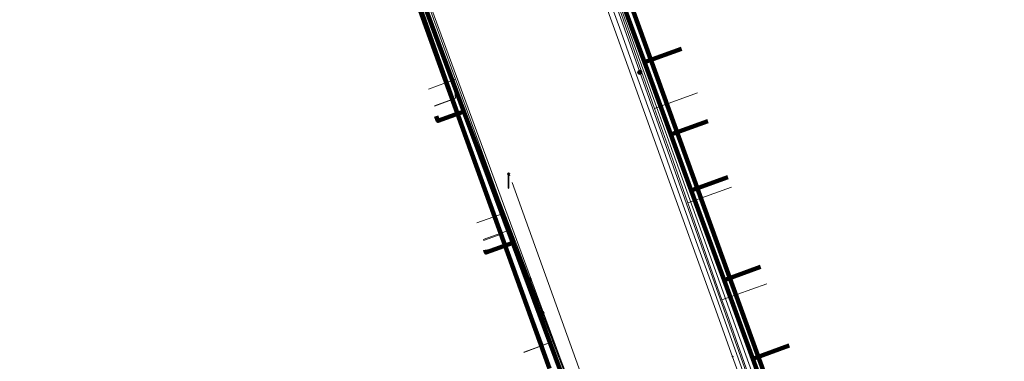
# Model space of a CAD drawing. Extents: x 152558 to 154479, y 462974 to 463683.
# Tile 564 of 638: x 154216 to 154268, y 463404 to 463422. Entities that reach past the tile are written whole.
import ezdxf
from ezdxf.lldxf.tags import DXFTag

# ---------------------------------------------------------------- set-up
doc = ezdxf.new("R2010")
doc.units = 0
doc.header["$LTSCALE"] = 0.2
doc.layers.get('0').update_dxf_attribs({"linetype": 'CONTINUOUS'})
for name, color, linetype, lineweight in [('B-RO-KL-DATA_COAXIAAL_17_ZIGGO BV-G', 90, 'KL-DATA-N', 18), ('B-RO-KL-DATA_COAXIAAL_7_ZIGGO BV-G', 90, 'KL-DATA-N', 18), ('B-RO-KL-DATA_DUCT_ZIGGO BV-G', 90, 'CONTINUOUS', 100), ('B-RO-KL-DATA_KABELBED_KPN BV-G', 90, 'CONTINUOUS', 100), ('B-RO-KL-DATA_KABELBED_ZIGGO BV-G', 90, 'CONTINUOUS', 100), ('B-RO-KL-DATA_REGGEFIBER OPERATOR BV-G', 90, 'KL-DATA-N', 18), ('B-RO-KL-ET_LS_230 V_GEMEENTE AMERSFOORT-G', 190, 'KL-LS-N', 18), ('B-RO-KL-ET_LS_400 V_STEDIN NETBEHEER BV-G', 190, 'KL-LS-N', 18), ('B-RO-KL-ET_LS_GEMEENTE AMERSFOORT-S', 190, 'CONTINUOUS', 25), ('B-RO-KL-ET_LS_HULPSTUK_GEMEENTE AMERSFOORT-S', 190, 'CONTINUOUS', 25), ('B-RO-KL-ET_LS_HULPSTUK_STEDIN NETBEHEER BV-S', 190, 'CONTINUOUS', 25), ('B-RO-KL-ET_MS_10 KV_STEDIN NETBEHEER BV-G', 130, 'KL-MS-N', 18), ('B-RO-KL-GAS_LD_PE_32_0.1 BAR_STEDIN NETBEHEER BV-G', 50, 'KL-GAS-LD-N', 18), ('B-RO-KL-GAS_LD_PVC_63_0.1 BAR_STEDIN NETBEHEER BV-G', 50, 'KL-GAS-LD-N', 18), ('B-RO-KL-WATER_160_VITENS-G', 170, 'KL-WATER-N', 18), ('B-RO-KL-WATER_HULPSTUK_VITENS-S', 170, 'CONTINUOUS', 25)]:
    doc.layers.add(name, color=color, linetype=linetype, lineweight=lineweight)
doc.styles.add('NLCS-ISO', font='NLCS-ISO.ttf')
tags = doc.linetypes.add('KL-DATA-N', pattern='A,4,-1,[101,NLCS.SHX,S=0.5,R=0,X=0,Y=0],-1,4,-1,["D",Standard,S=1,R=0,X=-0.25,Y=-0.5],-1.5', length=12.5).pattern_tags.tags
tags[18] = DXFTag(74, 10)
tags = doc.linetypes.add('KL-GAS-LD-N', pattern='A,4,-1,[69,NLCS.SHX,S=0.5,R=0,X=0,Y=0],-1,4,-1,["L",Standard,S=1,R=0,X=0.25,Y=-0.5],-2', length=13).pattern_tags.tags
tags[18] = DXFTag(74, 10)
tags = doc.linetypes.add('KL-LS-N', pattern='A,4,-1,[103,NLCS.SHX,S=0.75,R=0,X=0,Y=0],-1,4,-1,["L",Standard,S=1,R=0,X=0,Y=-0.5],-2', length=13).pattern_tags.tags
tags[18] = DXFTag(74, 10)
tags = doc.linetypes.add('KL-MS-N', pattern='A,4,-1,[103,NLCS.SHX,S=0.75,R=0,X=0,Y=0],-1,4,-1,["M",Standard,S=1,R=0,X=0,Y=-0.5],-2', length=13).pattern_tags.tags
tags[18] = DXFTag(74, 10)
doc.linetypes.add('KL-WATER-N', pattern='A,7,-0.5,[168,NLCS.SHX,S=0.75,R=0,X=0.75,Y=0],-2', length=9.5)

# ---------------------------------------------------------------- blocks, each defined once
blk = doc.blocks.new('SKL-WTB_HULP_MOF-SO')
at = {"linetype": 'ByBlock', "lineweight": 18}
h = blk.add_hatch(color=0, dxfattribs=at)
h.dxf.hatch_style = 1
h.paths.add_polyline_path([(-0.5625, 0, 1), (0.5625, 0, 1)])
at = {"color": 0, "linetype": 'ByBlock', "lineweight": 18}
blk.add_circle((0, 0), 0.5625, dxfattribs=at)
at = {"color": 0, "linetype": 'ByBlock', "lineweight": 18, "style": 'NLCS-ISO', "flags": 1}
for tag, p in [('TYPE', (1.5, 0)), ('OMSCHRIJVING', (1.5, -3)), ('LABEL', (1.5, -1.5))]:
    blk.add_attdef(tag, p, '', height=1, dxfattribs=at)
blk = doc.blocks.new('SKL-WTB_HULP_OVERIG-SO')
at = {"color": 0, "linetype": 'ByBlock', "lineweight": 18}
for points in [[(-0.14, 0.14), (0.14, -0.14)], [(0.14, 0.14), (-0.14, -0.14)]]:
    blk.add_lwpolyline(points, dxfattribs=at)
at = {"color": 0, "linetype": 'ByBlock', "lineweight": 18, "style": 'NLCS-ISO', "flags": 1}
for tag, p in [('TYPE', (1.5, 0)), ('OMSCHRIJVING', (1.5, -3)), ('LABEL', (1.5, -1.5))]:
    blk.add_attdef(tag, p, '', height=1, dxfattribs=at)
blk = doc.blocks.new('SKL-ET_LS_MAST-SO')
for p, q in [((-0.05, 2.07), (0.05, 2.07)), ((-0.05, -2), (0.05, -2))]:
    blk.add_line(p, q)
for points in [[(-0.18, 1.76), (-0.22, 1.76), (-0.22, 1.84), (-0.18, 1.84), (-0.18, 1.79)], [(-0.18, 1.49), (-0.22, 1.49), (-0.22, 1.57), (-0.18, 1.57), (-0.18, 1.52)], [(-0.18, 1.79), (-0.05, 1.79)], [(-0.18, 1.76), (-0.05, 1.76)], [(-0.18, 1.52), (-0.05, 1.52)], [(-0.18, 1.49), (-0.05, 1.49)], [(-0.05, -2), (-0.05, 2.07)], [(0.05, -2), (0.05, 2.07)], [(0.18, 1.92), (0.05, 1.92)], [(0.18, 1.89), (0.05, 1.89)], [(0.18, 1.66), (0.05, 1.66)], [(0.18, 1.63), (0.05, 1.63)], [(0.18, 1.39), (0.05, 1.39)], [(0.18, 1.36), (0.05, 1.36)], [(0.18, 1.89), (0.22, 1.89), (0.22, 1.97), (0.18, 1.97), (0.18, 1.92)], [(0.18, 1.63), (0.22, 1.63), (0.22, 1.71), (0.18, 1.71), (0.18, 1.66)], [(0.18, 1.36), (0.22, 1.36), (0.22, 1.44), (0.18, 1.44), (0.18, 1.39)]]:
    blk.add_lwpolyline(points)

msp = doc.modelspace()

# ---------------------------------------------------------------- linework, layer by layer
at = {"layer": 'B-RO-KL-DATA_COAXIAAL_17_ZIGGO BV-G', "flags": 128}
for points in [[(154282.609, 463474.93), (154282.391, 463474.851), (154280.111, 463473.741), (154274.519, 463471.691), (154273.217, 463471.213), (154257.571, 463465.475), (154237.884, 463458.292), (154237.299, 463458.078), (154236.565, 463457.81), (154235.802, 463457.532), (154235.606, 463457.222), (154235.509, 463457.068), (154235.607, 463456.337), (154235.609, 463456.325), (154235.723, 463455.993), (154235.73, 463455.996), (154237.002, 463452.488), (154238.251, 463449.043), (154239.573, 463445.396), (154239.583, 463445.367), (154242.044, 463438.618), (154242.509, 463437.343), (154243.891, 463433.556), (154245.618, 463428.821), (154247.58, 463423.442), (154248.986, 463419.589), (154250.391, 463415.738), (154251.475, 463412.768), (154253.22, 463407.986), (154254.743, 463403.812), (154255.387, 463402.047), (154256.34, 463399.433), (154255.775, 463399.228), (154248.252, 463396.502), (154247.135, 463396.097), (154246.681, 463397.323), (154245.952, 463399.291), (154245.401, 463399.09)], [(154245.401, 463399.09), (154245.952, 463399.291), (154241.993, 463409.98), (154241.452, 463411.441), (154239.379, 463416.962), (154239.322, 463417.113), (154237.104, 463423.162), (154236.936, 463423.621), (154234.542, 463430.175), (154234.42, 463430.508), (154232.16, 463436.735), (154232.12, 463436.844), (154229.739, 463443.436), (154228.698, 463446.319), (154227.441, 463449.329), (154226.985, 463450.42), (154225.974, 463453.077), (154226.202, 463453.695), (154226.553, 463453.974), (154226.761, 463454.064), (154228.703, 463454.899), (154233.439, 463456.937), (154234.504, 463457.395), (154235.606, 463457.222), (154235.509, 463457.068), (154235.607, 463456.337), (154235.609, 463456.325), (154235.723, 463455.993), (154235.73, 463455.996), (154237.002, 463452.488), (154238.251, 463449.043), (154239.573, 463445.396), (154239.583, 463445.367), (154241.084, 463445.912), (154242.135, 463443.012), (154242.18, 463442.89), (154242.273, 463442.638)], [(154207.618, 463445.767), (154206.519, 463448.809), (154209.034, 463449.696), (154209.29, 463449.786), (154209.522, 463449.868), (154212.556, 463450.937), (154212.881, 463451.051), (154216.909, 463452.564), (154224.411, 463455.383), (154224.783, 463455.391), (154225.203, 463455.191), (154225.974, 463453.077), (154226.985, 463450.42), (154227.441, 463449.329), (154228.698, 463446.319), (154229.739, 463443.436), (154232.12, 463436.844), (154232.16, 463436.735), (154234.42, 463430.508), (154234.542, 463430.175), (154236.936, 463423.621), (154237.104, 463423.162), (154239.322, 463417.113), (154239.379, 463416.962), (154241.452, 463411.441), (154241.993, 463409.98), (154245.952, 463399.291), (154245.401, 463399.09)]]:
    msp.add_lwpolyline(points, dxfattribs=at)
at = {"layer": 'B-RO-KL-DATA_COAXIAAL_7_ZIGGO BV-G', "flags": 128}
for points in [[(154244.431, 463396.497), (154246.681, 463397.323), (154245.952, 463399.291), (154241.993, 463409.98), (154241.452, 463411.441), (154239.379, 463416.962), (154239.322, 463417.113), (154237.104, 463423.162), (154236.936, 463423.621), (154234.542, 463430.175), (154234.42, 463430.508), (154232.16, 463436.735), (154232.12, 463436.844), (154229.739, 463443.436), (154228.698, 463446.319), (154227.441, 463449.329), (154226.985, 463450.42), (154225.974, 463453.077), (154225.203, 463455.191), (154224.783, 463455.391), (154224.411, 463455.383), (154216.909, 463452.564), (154218.316, 463448.819)], [(154244.431, 463396.497), (154246.681, 463397.323), (154245.952, 463399.291), (154241.993, 463409.98), (154241.452, 463411.441), (154239.379, 463416.962), (154239.322, 463417.113), (154237.104, 463423.162), (154236.936, 463423.621), (154234.542, 463430.175), (154234.42, 463430.508), (154232.16, 463436.735), (154232.12, 463436.844), (154229.739, 463443.436), (154228.698, 463446.319), (154227.441, 463449.329), (154226.985, 463450.42), (154225.974, 463453.077), (154225.992, 463447.449)], [(154292.15, 463414.208), (154292.376, 463413.586), (154292.729, 463412.611), (154293.759, 463412.983), (154294.041, 463413.085), (154294.689, 463411.294), (154297.464, 463403.632), (154297.442, 463403.463), (154284.914, 463398.93), (154284.88, 463398.918), (154284.598, 463398.816), (154260.192, 463389.983), (154259.954, 463390.641), (154256.717, 463399.57), (154256.34, 463399.433), (154255.387, 463402.047), (154254.743, 463403.812), (154253.22, 463407.986), (154251.475, 463412.768), (154250.391, 463415.738), (154248.986, 463419.589), (154247.58, 463423.442), (154245.618, 463428.821), (154243.891, 463433.556), (154242.509, 463437.343), (154242.044, 463438.618), (154239.583, 463445.367), (154239.573, 463445.396), (154238.251, 463449.043), (154240.286, 463449.781)], [(154244.431, 463396.497), (154246.681, 463397.323), (154245.952, 463399.291), (154241.993, 463409.98), (154241.452, 463411.441), (154239.379, 463416.962), (154239.322, 463417.113), (154237.104, 463423.162), (154236.936, 463423.621), (154234.542, 463430.175), (154234.42, 463430.508), (154232.16, 463436.735), (154232.12, 463436.844), (154229.739, 463443.436), (154228.698, 463446.319), (154227.441, 463449.329), (154226.956, 463449.153), (154226.739, 463449.074), (154228.238, 463441.224)], [(154244.431, 463396.497), (154246.681, 463397.323), (154245.952, 463399.291), (154241.993, 463409.98), (154241.452, 463411.441), (154239.379, 463416.962), (154239.322, 463417.113), (154237.104, 463423.162), (154236.936, 463423.621), (154234.542, 463430.175), (154234.42, 463430.508), (154232.16, 463436.735), (154232.12, 463436.844), (154229.739, 463443.436), (154228.698, 463446.319), (154227.441, 463449.329), (154226.956, 463449.153), (154230.506, 463434.962)], [(154244.431, 463396.497), (154246.681, 463397.323), (154245.952, 463399.291), (154241.993, 463409.98), (154241.452, 463411.441), (154239.379, 463416.962), (154239.322, 463417.113), (154237.104, 463423.162), (154236.936, 463423.621), (154234.542, 463430.175), (154234.42, 463430.508), (154232.16, 463436.735), (154232.12, 463436.844), (154229.739, 463443.436), (154228.698, 463446.319), (154227.441, 463449.329), (154226.956, 463449.153), (154230.506, 463434.962)], [(154242.273, 463442.638), (154242.18, 463442.89), (154242.135, 463443.012), (154241.084, 463445.912), (154239.583, 463445.367), (154242.044, 463438.618), (154242.509, 463437.343), (154243.891, 463433.556), (154245.618, 463428.821), (154247.58, 463423.442), (154248.986, 463419.589), (154250.391, 463415.738), (154251.475, 463412.768), (154253.22, 463407.986), (154254.743, 463403.812), (154255.387, 463402.047), (154258, 463403)], [(154242.273, 463442.638), (154242.18, 463442.89), (154242.135, 463443.012), (154241.084, 463445.912), (154239.583, 463445.367), (154242.044, 463438.618), (154242.509, 463437.343), (154243.891, 463433.556), (154245.618, 463428.821), (154247.58, 463423.442), (154248.986, 463419.589), (154250.391, 463415.738), (154251.475, 463412.768), (154253.22, 463407.986), (154254.743, 463403.812), (154256.672, 463404.516)], [(154242.273, 463442.638), (154242.18, 463442.89), (154242.135, 463443.012), (154241.084, 463445.912), (154239.583, 463445.367), (154242.044, 463438.618), (154242.509, 463437.343), (154243.891, 463433.556), (154245.618, 463428.821), (154247.58, 463423.442), (154248.986, 463419.589), (154250.391, 463415.738), (154251.475, 463412.768), (154253.22, 463407.986), (154254.743, 463403.812), (154256.672, 463404.516)], [(154242.273, 463442.638), (154242.18, 463442.89), (154242.135, 463443.012), (154241.084, 463445.912), (154239.583, 463445.367), (154242.044, 463438.618), (154242.509, 463437.343), (154243.891, 463433.556), (154245.618, 463428.821), (154247.58, 463423.442), (154248.986, 463419.589), (154250.391, 463415.738), (154251.475, 463412.768), (154253.22, 463407.986), (154255.159, 463408.693)], [(154242.273, 463442.638), (154242.18, 463442.89), (154242.135, 463443.012), (154241.084, 463445.912), (154239.583, 463445.367), (154242.044, 463438.618), (154242.509, 463437.343), (154243.891, 463433.556), (154245.618, 463428.821), (154247.58, 463423.442), (154248.986, 463419.589), (154250.391, 463415.738), (154251.475, 463412.768), (154253.22, 463407.986), (154255.159, 463408.693)], [(154242.273, 463442.638), (154242.18, 463442.89), (154242.135, 463443.012), (154241.084, 463445.912), (154239.583, 463445.367), (154242.044, 463438.618), (154242.509, 463437.343), (154243.891, 463433.556), (154245.618, 463428.821), (154247.58, 463423.442), (154248.986, 463419.589), (154250.391, 463415.738), (154251.475, 463412.768), (154253.426, 463413.48)], [(154242.273, 463442.638), (154242.18, 463442.89), (154242.135, 463443.012), (154241.084, 463445.912), (154239.583, 463445.367), (154242.044, 463438.618), (154242.509, 463437.343), (154243.891, 463433.556), (154245.618, 463428.821), (154247.58, 463423.442), (154248.986, 463419.589), (154250.391, 463415.738), (154251.475, 463412.768), (154253.426, 463413.48)], [(154242.273, 463442.638), (154242.18, 463442.89), (154242.135, 463443.012), (154241.084, 463445.912), (154239.583, 463445.367), (154242.044, 463438.618), (154242.509, 463437.343), (154243.891, 463433.556), (154245.618, 463428.821), (154247.58, 463423.442), (154248.986, 463419.589), (154250.391, 463415.738), (154251.475, 463412.768), (154253.426, 463413.48)], [(154242.273, 463442.638), (154242.18, 463442.89), (154242.135, 463443.012), (154241.084, 463445.912), (154239.583, 463445.367), (154242.044, 463438.618), (154242.509, 463437.343), (154243.891, 463433.556), (154245.618, 463428.821), (154247.58, 463423.442), (154248.986, 463419.589), (154250.391, 463415.738), (154252.35, 463416.452)], [(154242.273, 463442.638), (154242.18, 463442.89), (154242.135, 463443.012), (154241.084, 463445.912), (154239.583, 463445.367), (154242.044, 463438.618), (154242.509, 463437.343), (154243.891, 463433.556), (154245.618, 463428.821), (154247.58, 463423.442), (154248.986, 463419.589), (154250.954, 463420.308)], [(154242.273, 463442.638), (154242.18, 463442.89), (154242.135, 463443.012), (154241.084, 463445.912), (154239.583, 463445.367), (154242.044, 463438.618), (154242.509, 463437.343), (154243.891, 463433.556), (154245.618, 463428.821), (154247.58, 463423.442), (154248.986, 463419.589), (154250.954, 463420.308)], [(154242.273, 463442.638), (154242.18, 463442.89), (154242.135, 463443.012), (154241.084, 463445.912), (154239.583, 463445.367), (154242.044, 463438.618), (154242.509, 463437.343), (154243.891, 463433.556), (154245.618, 463428.821), (154247.58, 463423.442), (154248.986, 463419.589), (154250.391, 463415.738), (154251.475, 463412.768), (154253.22, 463407.986), (154254.743, 463403.812), (154255.387, 463402.047), (154256.34, 463399.433), (154256.717, 463399.57), (154259.954, 463390.641), (154260.192, 463389.983), (154284.598, 463398.816), (154284.88, 463398.918), (154284.914, 463398.93), (154297.442, 463403.463), (154297.464, 463403.632), (154294.689, 463411.294), (154294.407, 463411.192), (154293.092, 463410.716), (154292.783, 463410.605)], [(154292.15, 463414.208), (154292.376, 463413.586), (154292.729, 463412.611), (154293.759, 463412.983), (154294.041, 463413.085), (154294.689, 463411.294), (154297.464, 463403.632), (154297.442, 463403.463), (154284.914, 463398.93), (154284.88, 463398.918), (154284.598, 463398.816), (154260.192, 463389.983), (154259.954, 463390.641), (154256.717, 463399.57), (154256.34, 463399.433), (154255.387, 463402.047), (154254.743, 463403.812), (154253.22, 463407.986), (154251.475, 463412.768), (154250.391, 463415.738), (154248.986, 463419.589), (154247.58, 463423.442), (154245.618, 463428.821), (154243.891, 463433.556), (154242.509, 463437.343), (154242.044, 463438.618), (154239.583, 463445.367), (154241.084, 463445.912), (154242.135, 463443.012), (154242.18, 463442.89), (154242.706, 463443.084)], [(154292.15, 463414.208), (154292.376, 463413.586), (154292.729, 463412.611), (154293.759, 463412.983), (154294.041, 463413.085), (154294.689, 463411.294), (154297.464, 463403.632), (154297.442, 463403.463), (154284.914, 463398.93), (154284.88, 463398.918), (154284.598, 463398.816), (154260.192, 463389.983), (154259.954, 463390.641), (154256.717, 463399.57), (154256.34, 463399.433), (154255.387, 463402.047), (154254.743, 463403.812), (154253.22, 463407.986), (154251.475, 463412.768), (154250.391, 463415.738), (154248.986, 463419.589), (154247.58, 463423.442), (154245.618, 463428.821), (154243.891, 463433.556), (154242.509, 463437.343), (154242.044, 463438.618), (154239.583, 463445.367), (154241.084, 463445.912), (154242.135, 463443.012), (154242.18, 463442.89), (154242.706, 463443.084)], [(154242.273, 463442.638), (154242.18, 463442.89), (154242.135, 463443.012), (154241.084, 463445.912), (154239.583, 463445.367), (154242.044, 463438.618), (154242.509, 463437.343), (154243.891, 463433.556), (154245.618, 463428.821), (154247.58, 463423.442), (154248.986, 463419.589), (154250.391, 463415.738), (154251.475, 463412.768), (154253.22, 463407.986), (154254.743, 463403.812), (154255.387, 463402.047), (154256.34, 463399.433), (154256.717, 463399.57), (154259.954, 463390.641), (154260.192, 463389.983), (154284.598, 463398.816), (154284.88, 463398.918), (154284.914, 463398.93), (154297.442, 463403.463), (154297.464, 463403.632), (154294.689, 463411.294), (154294.407, 463411.192), (154293.092, 463410.716), (154292.783, 463410.605)], [(154292.15, 463414.208), (154292.376, 463413.586), (154292.729, 463412.611), (154293.759, 463412.983), (154294.041, 463413.085), (154294.689, 463411.294), (154297.464, 463403.632), (154297.442, 463403.463), (154284.914, 463398.93), (154284.88, 463398.918), (154284.598, 463398.816), (154260.192, 463389.983), (154259.954, 463390.641), (154256.717, 463399.57), (154256.34, 463399.433), (154255.387, 463402.047), (154254.743, 463403.812), (154253.22, 463407.986), (154251.475, 463412.768), (154250.391, 463415.738), (154248.986, 463419.589), (154247.58, 463423.442), (154245.618, 463428.821), (154243.891, 463433.556), (154242.509, 463437.343), (154242.044, 463438.618), (154239.583, 463445.367), (154241.084, 463445.912), (154242.135, 463443.012), (154242.18, 463442.89), (154242.706, 463443.084)], [(154242.273, 463442.638), (154242.18, 463442.89), (154242.135, 463443.012), (154241.084, 463445.912), (154239.583, 463445.367), (154242.044, 463438.618), (154242.509, 463437.343), (154243.891, 463433.556), (154245.618, 463428.821), (154247.58, 463423.442), (154248.986, 463419.589), (154250.391, 463415.738), (154251.475, 463412.768), (154253.22, 463407.986), (154254.743, 463403.812), (154255.387, 463402.047), (154256.34, 463399.433), (154256.717, 463399.57), (154259.954, 463390.641), (154260.192, 463389.983), (154284.598, 463398.816), (154284.88, 463398.918), (154284.914, 463398.93), (154297.442, 463403.463), (154297.464, 463403.632), (154294.689, 463411.294), (154294.407, 463411.192), (154293.092, 463410.716), (154292.783, 463410.605)], [(154292.15, 463414.208), (154292.376, 463413.586), (154292.729, 463412.611), (154293.759, 463412.983), (154294.041, 463413.085), (154294.689, 463411.294), (154297.464, 463403.632), (154297.442, 463403.463), (154284.914, 463398.93), (154284.88, 463398.918), (154284.598, 463398.816), (154260.192, 463389.983), (154259.954, 463390.641), (154256.717, 463399.57), (154256.34, 463399.433), (154255.387, 463402.047), (154254.743, 463403.812), (154253.22, 463407.986), (154251.475, 463412.768), (154250.391, 463415.738), (154248.986, 463419.589), (154247.58, 463423.442), (154245.618, 463428.821), (154243.891, 463433.556), (154242.509, 463437.343), (154242.044, 463438.618), (154244.058, 463439.352)], [(154292.15, 463414.208), (154292.376, 463413.586), (154292.729, 463412.611), (154293.759, 463412.983), (154294.041, 463413.085), (154294.689, 463411.294), (154297.464, 463403.632), (154297.442, 463403.463), (154284.914, 463398.93), (154284.88, 463398.918), (154284.598, 463398.816), (154260.192, 463389.983), (154259.954, 463390.641), (154256.717, 463399.57), (154256.34, 463399.433), (154255.387, 463402.047), (154254.743, 463403.812), (154253.22, 463407.986), (154251.475, 463412.768), (154250.391, 463415.738), (154248.986, 463419.589), (154247.58, 463423.442), (154245.618, 463428.821), (154243.891, 463433.556), (154242.509, 463437.343), (154242.044, 463438.618), (154244.058, 463439.352)], [(154292.15, 463414.208), (154292.376, 463413.586), (154292.729, 463412.611), (154293.759, 463412.983), (154294.041, 463413.085), (154294.689, 463411.294), (154297.464, 463403.632), (154297.442, 463403.463), (154284.914, 463398.93), (154284.88, 463398.918), (154284.598, 463398.816), (154260.192, 463389.983), (154259.954, 463390.641), (154256.717, 463399.57), (154256.34, 463399.433), (154255.387, 463402.047), (154254.743, 463403.812), (154253.22, 463407.986), (154251.475, 463412.768), (154250.391, 463415.738), (154248.986, 463419.589), (154247.58, 463423.442), (154245.618, 463428.821), (154243.891, 463433.556), (154245.892, 463434.286)], [(154292.15, 463414.208), (154292.376, 463413.586), (154292.729, 463412.611), (154293.759, 463412.983), (154294.041, 463413.085), (154294.689, 463411.294), (154297.464, 463403.632), (154297.442, 463403.463), (154284.914, 463398.93), (154284.88, 463398.918), (154284.598, 463398.816), (154260.192, 463389.983), (154259.954, 463390.641), (154256.717, 463399.57), (154256.34, 463399.433), (154255.387, 463402.047), (154254.743, 463403.812), (154253.22, 463407.986), (154251.475, 463412.768), (154250.391, 463415.738), (154248.986, 463419.589), (154247.58, 463423.442), (154245.618, 463428.821), (154247.608, 463429.547)], [(154292.15, 463414.208), (154292.376, 463413.586), (154292.729, 463412.611), (154293.759, 463412.983), (154294.041, 463413.085), (154294.689, 463411.294), (154297.464, 463403.632), (154297.442, 463403.463), (154284.914, 463398.93), (154284.88, 463398.918), (154284.598, 463398.816), (154260.192, 463389.983), (154259.954, 463390.641), (154256.717, 463399.57), (154256.34, 463399.433), (154255.387, 463402.047), (154254.743, 463403.812), (154253.22, 463407.986), (154251.475, 463412.768), (154250.391, 463415.738), (154248.986, 463419.589), (154247.58, 463423.442), (154249.558, 463424.164)], [(154292.15, 463414.208), (154292.376, 463413.586), (154292.729, 463412.611), (154293.759, 463412.983), (154294.041, 463413.085), (154294.689, 463411.294), (154297.464, 463403.632), (154297.442, 463403.463), (154284.914, 463398.93), (154284.88, 463398.918), (154284.598, 463398.816), (154260.192, 463389.983), (154259.954, 463390.641), (154256.717, 463399.57), (154256.34, 463399.433), (154255.387, 463402.047), (154254.743, 463403.812), (154253.22, 463407.986), (154251.475, 463412.768), (154250.391, 463415.738), (154248.986, 463419.589), (154250.954, 463420.308)], [(154292.15, 463414.208), (154292.376, 463413.586), (154292.729, 463412.611), (154293.759, 463412.983), (154294.041, 463413.085), (154294.689, 463411.294), (154297.464, 463403.632), (154297.442, 463403.463), (154284.914, 463398.93), (154284.88, 463398.918), (154284.598, 463398.816), (154260.192, 463389.983), (154259.954, 463390.641), (154256.717, 463399.57), (154256.34, 463399.433), (154255.387, 463402.047), (154254.743, 463403.812), (154253.22, 463407.986), (154251.475, 463412.768), (154250.391, 463415.738), (154252.35, 463416.452)], [(154292.15, 463414.208), (154292.376, 463413.586), (154292.729, 463412.611), (154293.759, 463412.983), (154294.041, 463413.085), (154294.689, 463411.294), (154297.464, 463403.632), (154297.442, 463403.463), (154284.914, 463398.93), (154284.88, 463398.918), (154284.598, 463398.816), (154260.192, 463389.983), (154259.954, 463390.641), (154256.717, 463399.57), (154256.34, 463399.433), (154255.387, 463402.047), (154254.743, 463403.812), (154253.22, 463407.986), (154255.159, 463408.693)], [(154292.15, 463414.208), (154292.376, 463413.586), (154292.729, 463412.611), (154293.759, 463412.983), (154294.041, 463413.085), (154294.689, 463411.294), (154297.464, 463403.632), (154297.442, 463403.463), (154284.914, 463398.93), (154284.88, 463398.918), (154284.598, 463398.816), (154260.192, 463389.983), (154259.954, 463390.641), (154256.717, 463399.57), (154256.34, 463399.433), (154255.387, 463402.047), (154254.743, 463403.812), (154256.672, 463404.516)]]:
    msp.add_lwpolyline(points, dxfattribs=at)
at = {"layer": 'B-RO-KL-DATA_DUCT_ZIGGO BV-G', "flags": 128}
for points in [[(154255.387, 463402.047), (154254.743, 463403.812), (154253.22, 463407.986), (154251.475, 463412.768), (154250.391, 463415.738), (154248.986, 463419.589), (154247.58, 463423.442), (154245.618, 463428.821), (154243.891, 463433.556), (154242.509, 463437.343), (154242.044, 463438.618), (154239.583, 463445.367), (154239.573, 463445.396), (154238.251, 463449.043), (154237.002, 463452.488), (154235.73, 463455.996), (154235.609, 463456.325), (154235.509, 463457.068), (154235.606, 463457.222), (154235.802, 463457.532)], [(154255.387, 463402.047), (154254.743, 463403.812), (154253.22, 463407.986), (154251.475, 463412.768), (154250.391, 463415.738), (154248.986, 463419.589), (154247.58, 463423.442), (154245.618, 463428.821), (154243.891, 463433.556), (154242.509, 463437.343), (154242.044, 463438.618), (154239.583, 463445.367), (154239.573, 463445.396), (154238.251, 463449.043), (154237.002, 463452.488), (154235.73, 463455.996), (154235.609, 463456.325), (154235.509, 463457.068), (154235.606, 463457.222), (154235.802, 463457.532)], [(154255.387, 463402.047), (154254.743, 463403.812), (154253.22, 463407.986), (154251.475, 463412.768), (154250.391, 463415.738), (154248.986, 463419.589), (154247.58, 463423.442), (154245.618, 463428.821), (154243.891, 463433.556), (154242.509, 463437.343), (154242.044, 463438.618), (154239.583, 463445.367), (154239.573, 463445.396), (154238.251, 463449.043), (154237.002, 463452.488), (154235.73, 463455.996), (154235.609, 463456.325), (154235.509, 463457.068), (154235.606, 463457.222), (154235.802, 463457.532)], [(154235.802, 463457.532), (154235.606, 463457.222), (154235.509, 463457.068), (154235.609, 463456.325), (154235.73, 463455.996), (154237.002, 463452.488), (154238.251, 463449.043), (154239.573, 463445.396), (154239.583, 463445.367), (154242.044, 463438.618), (154242.509, 463437.343), (154243.891, 463433.556), (154245.618, 463428.821), (154247.58, 463423.442), (154248.986, 463419.589), (154250.391, 463415.738), (154251.475, 463412.768), (154253.22, 463407.986), (154254.743, 463403.812), (154255.387, 463402.047)], [(154255.387, 463402.047), (154254.743, 463403.812), (154253.22, 463407.986), (154251.475, 463412.768), (154250.391, 463415.738), (154248.986, 463419.589), (154247.58, 463423.442), (154245.618, 463428.821), (154243.891, 463433.556), (154242.509, 463437.343), (154242.044, 463438.618), (154239.583, 463445.367), (154239.573, 463445.396), (154238.251, 463449.043), (154237.002, 463452.488), (154235.73, 463455.996), (154235.609, 463456.325), (154235.509, 463457.068), (154235.606, 463457.222), (154235.802, 463457.532)], [(154235.802, 463457.532), (154235.606, 463457.222), (154235.509, 463457.068), (154235.609, 463456.325), (154235.73, 463455.996), (154237.002, 463452.488), (154238.251, 463449.043), (154239.573, 463445.396), (154239.583, 463445.367), (154242.044, 463438.618), (154242.509, 463437.343), (154243.891, 463433.556), (154245.618, 463428.821), (154247.58, 463423.442), (154248.986, 463419.589), (154250.391, 463415.738), (154251.475, 463412.768), (154253.22, 463407.986), (154254.743, 463403.812), (154255.387, 463402.047)]]:
    msp.add_lwpolyline(points, dxfattribs=at)
at = {"layer": 'B-RO-KL-DATA_KABELBED_KPN BV-G', "flags": 128}
for points in [[(154240.027, 463445.57), (154242.633, 463438.269), (154258.24, 463395.052), (154259.67, 463391.065), (154260.092, 463389.89)], [(154233.235, 463432.975), (154243.944, 463403.281)]]:
    msp.add_lwpolyline(points, dxfattribs=at)
at = {"layer": 'B-RO-KL-DATA_KABELBED_ZIGGO BV-G', "flags": 128}
for points in [[(154247.58, 463423.442), (154248.986, 463419.589)], [(154237.104, 463423.162), (154239.379, 463416.962)], [(154248.986, 463419.589), (154250.954, 463420.308)], [(154248.986, 463419.589), (154250.391, 463415.738)], [(154239.379, 463416.962), (154238.008, 463416.465), (154237.913, 463416.718)], [(154239.379, 463416.962), (154241.993, 463409.98)], [(154250.391, 463415.738), (154252.35, 463416.452)], [(154250.391, 463415.738), (154251.475, 463412.768)], [(154251.475, 463412.768), (154253.426, 463413.48)], [(154251.475, 463412.768), (154253.22, 463407.986)], [(154241.993, 463409.98), (154240.563, 463409.461), (154240.512, 463409.607)], [(154241.993, 463409.98), (154245.952, 463399.291)], [(154253.22, 463407.986), (154255.159, 463408.693)], [(154253.22, 463407.986), (154254.743, 463403.812)], [(154254.743, 463403.812), (154256.672, 463404.516)], [(154254.743, 463403.812), (154255.387, 463402.047)]]:
    msp.add_lwpolyline(points, dxfattribs=at)
at = {"layer": 'B-RO-KL-DATA_REGGEFIBER OPERATOR BV-G', "flags": 128}
for points in [[(154236.458, 463424.477), (154238.872, 463417.638)], [(154237.829, 463417.259), (154238.872, 463417.638)], [(154238.872, 463417.638), (154241.417, 463410.458)], [(154240.424, 463410.101), (154241.417, 463410.458)], [(154242.568, 463404.15), (154243.608, 463404.539), (154241.417, 463410.458)]]:
    msp.add_lwpolyline(points, dxfattribs=at)
at = {"layer": 'B-RO-KL-ET_LS_230 V_GEMEENTE AMERSFOORT-G', "flags": 128}
for points in [[(154242.151, 463437.798), (154243.552, 463433.77), (154248.736, 463419.054)], [(154248.736, 463419.064), (154255.296, 463400.539), (154255.301, 463400.525)], [(154247.515, 463397.708), (154241.951, 463413.19)]]:
    msp.add_lwpolyline(points, dxfattribs=at)
at = {"layer": 'B-RO-KL-ET_LS_400 V_STEDIN NETBEHEER BV-G', "flags": 128}
for points in [[(154240.193, 463443.672), (154240.51, 463442.77), (154241.233, 463440.713), (154241.711, 463439.354), (154243.039, 463435.576), (154244.886, 463430.324), (154246.008, 463427.131), (154247.682, 463422.37), (154247.766, 463422.131), (154249.524, 463417.131), (154250.486, 463414.396), (154251.294, 463412.098), (154253.107, 463406.942), (154253.377, 463406.174), (154258.323, 463392.106)], [(154235.906, 463426.204), (154236.268, 463425.217), (154236.462, 463424.709), (154238.85, 463418.474), (154238.896, 463418.353), (154240.292, 463414.707), (154241.109, 463412.574), (154241.606, 463411.275), (154242.856, 463408.013)], [(154236.225, 463425.47), (154245.873, 463400.276), (154245.866, 463400.029), (154245.799, 463399.932), (154243.488, 463399.103)], [(154237.824, 463417.272), (154238.941, 463417.678), (154238.877, 463418.346), (154238.896, 463418.353)], [(154251.805, 463417.957), (154249.524, 463417.131)], [(154253.621, 463412.941), (154251.294, 463412.098)], [(154240.406, 463410.153), (154241.651, 463410.601), (154241.587, 463411.268), (154241.606, 463411.275)], [(154242.856, 463408.013), (154243.536, 463406.238)], [(154255.482, 463407.802), (154253.107, 463406.942)], [(154243.536, 463406.238), (154244.114, 463404.727), (154244.154, 463404.624), (154245.823, 463400.266), (154245.827, 463400.112), (154245.818, 463400.048), (154245.767, 463399.974), (154243.471, 463399.15)], [(154242.57, 463404.146), (154244.114, 463404.727)]]:
    msp.add_lwpolyline(points, dxfattribs=at)
at = {"layer": 'B-RO-KL-ET_MS_10 KV_STEDIN NETBEHEER BV-G', "flags": 128}
for points in [[(154256.165, 463465.209), (154236.425, 463457.987), (154235.399, 463457.275), (154235.436, 463456.258), (154238.99, 463446.827), (154262.347, 463381.797), (154265.897, 463372.031), (154227.502, 463357.508), (154196.018, 463345.966), (154195.507, 463346.046), (154195.041, 463346.643), (154190.606, 463355.495), (154189.632, 463358.421), (154189.337, 463358.54), (154179.966, 463355.343), (154177.916, 463355.284), (154174.747, 463354.711), (154173.352, 463353.666), (154166.961, 463352.833), (154159.029, 463353.001), (154157.163, 463353.495)], [(154173.171, 463437.302), (154223.799, 463455.584), (154225.058, 463455.923), (154225.501, 463455.571), (154244.813, 463403.031)]]:
    msp.add_lwpolyline(points, dxfattribs=at)
at = {"layer": 'B-RO-KL-GAS_LD_PE_32_0.1 BAR_STEDIN NETBEHEER BV-G', "flags": 128}
for points in [[(154237.5, 463418.165), (154238.945, 463418.69)], [(154240.084, 463411.046), (154241.524, 463411.565)], [(154242.57, 463404.146), (154244.014, 463404.686)]]:
    msp.add_lwpolyline(points, dxfattribs=at)
at = {"layer": 'B-RO-KL-GAS_LD_PVC_63_0.1 BAR_STEDIN NETBEHEER BV-G', "flags": 128}
for points in [[(154235.042, 463456.043), (154235.412, 463454.991), (154238.077, 463448.086), (154238.261, 463447.61), (154241.565, 463438.408), (154242.519, 463435.75), (154244.019, 463431.571), (154245.405, 463427.709), (154246.905, 463423.53), (154247.655, 463421.44), (154248.405, 463419.351), (154249.995, 463414.921), (154250.427, 463413.717), (154251.813, 463409.856), (154252.563, 463407.766), (154254.063, 463403.587), (154254.699, 463401.815), (154254.811, 463401.502), (154255.881, 463398.522), (154256.631, 463396.432), (154259.629, 463388.081)], [(154226.394, 463453.362), (154228.567, 463447.359), (154229.025, 463446.095), (154230.741, 463441.354), (154231.438, 463439.429), (154233.649, 463433.321), (154233.933, 463432.537), (154236.444, 463425.6), (154236.877, 463424.403), (154238.945, 463418.69), (154239.029, 463418.458), (154239.785, 463416.37), (154241.453, 463411.762), (154241.524, 463411.565), (154243.941, 463404.889), (154244.014, 463404.686), (154245.39, 463400.885), (154245.902, 463400.646), (154247.911, 463395.098)]]:
    msp.add_lwpolyline(points, dxfattribs=at)
at = {"layer": 'B-RO-KL-WATER_160_VITENS-G', "flags": 128}
msp.add_lwpolyline([(154238.348, 463446.495), (154239.655, 463442.86), (154240.785, 463439.719), (154241.882, 463436.67), (154243.071, 463433.365), (154244.093, 463430.523), (154244.688, 463428.871), (154245.301, 463427.165), (154246.225, 463424.599), (154247.395, 463421.346), (154250.075, 463413.897), (154252.712, 463406.582), (154253.672, 463403.919), (154254.537, 463401.518), (154255.125, 463399.887)], dxfattribs=at)

# ---------------------------------------------------------------- block references
at = {"layer": 'B-RO-KL-ET_LS_GEMEENTE AMERSFOORT-S', "xscale": 0.2, "yscale": 0.2, "zscale": 0.2}
msp.add_blockref('SKL-ET_LS_MAST-SO', (154241.776, 463413.292), dxfattribs=at)
at = {"layer": 'B-RO-KL-ET_LS_HULPSTUK_GEMEENTE AMERSFOORT-S', "xscale": 0.2, "yscale": 0.2, "zscale": 0.2}
msp.add_blockref('SKL-WTB_HULP_MOF-SO', (154248.736, 463419.054), dxfattribs=at)
at = {"layer": 'B-RO-KL-ET_LS_HULPSTUK_STEDIN NETBEHEER BV-S', "xscale": 0.2, "yscale": 0.2, "zscale": 0.2}
for p in [(154242.856, 463408.013), (154243.536, 463406.238)]:
    msp.add_blockref('SKL-WTB_HULP_MOF-SO', p, dxfattribs=at)
at = {"layer": 'B-RO-KL-WATER_HULPSTUK_VITENS-S', "xscale": 0.2, "yscale": 0.2, "zscale": 0.2}
msp.add_blockref('SKL-WTB_HULP_OVERIG-SO', (154253.672, 463403.919), dxfattribs=at)

doc.saveas('drawing.dxf')
